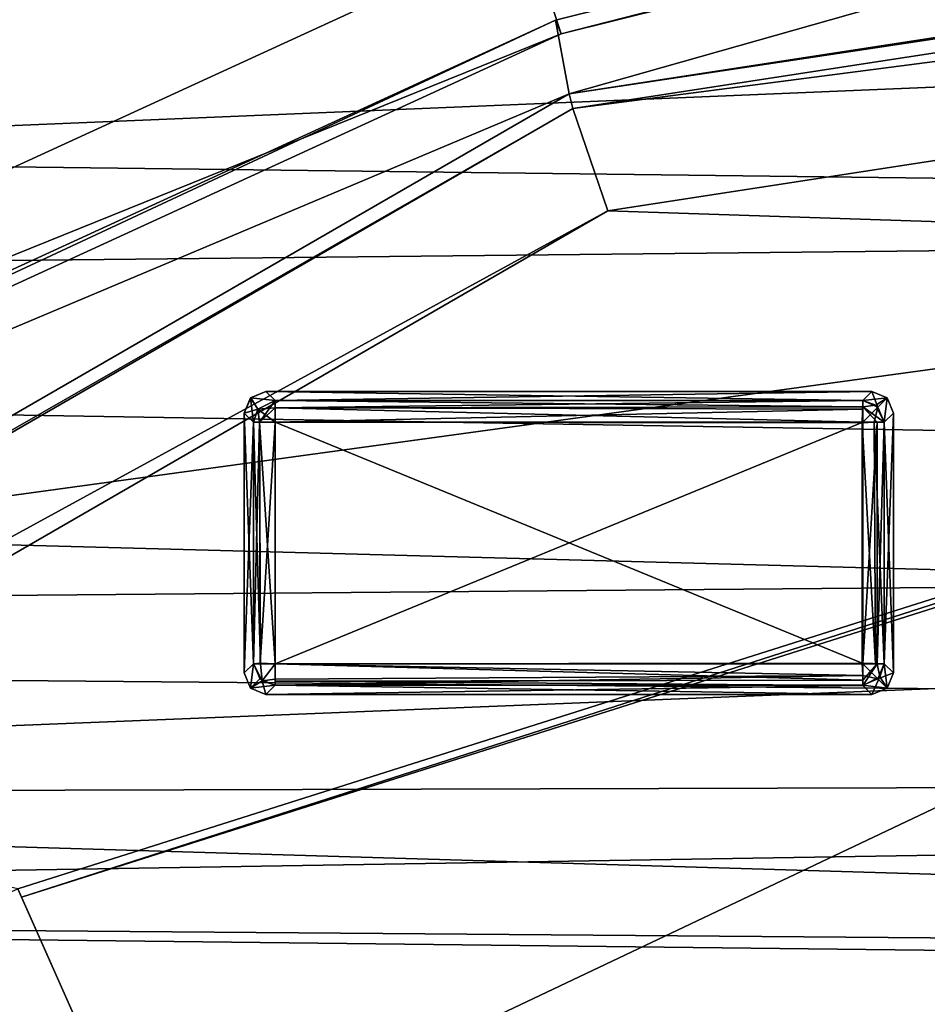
# Model space of a CAD drawing. Header units: millimetres. Extents: x -78 to 78, y -78 to 78.
# Tile 357 of 449: x -21.44 to -17.24, y 49.57 to 54.12. Entities that reach past the tile are written whole.
import ezdxf

# ---------------------------------------------------------------- set-up
doc = ezdxf.new("R2010")
doc.units = ezdxf.units.MM
doc.header["$LTSCALE"] = 41.718519
for name, color, linetype in [('10', 7, 'CONTINUOUS'), ('1080', 7, 'CONTINUOUS'), ('1107', 7, 'CONTINUOUS'), ('1130', 7, 'CONTINUOUS'), ('1745', 7, 'CONTINUOUS'), ('1755', 7, 'CONTINUOUS'), ('1766', 7, 'CONTINUOUS'), ('6', 7, 'CONTINUOUS'), ('7252', 7, 'CONTINUOUS'), ('7253', 7, 'CONTINUOUS'), ('7254', 7, 'CONTINUOUS'), ('7255', 7, 'CONTINUOUS'), ('7256', 7, 'CONTINUOUS'), ('7257', 7, 'CONTINUOUS'), ('7258', 7, 'CONTINUOUS'), ('7259', 7, 'CONTINUOUS'), ('7260', 7, 'CONTINUOUS'), ('7261', 7, 'CONTINUOUS'), ('7262', 7, 'CONTINUOUS'), ('7263', 7, 'CONTINUOUS'), ('7264', 7, 'CONTINUOUS'), ('7265', 7, 'CONTINUOUS'), ('7266', 7, 'CONTINUOUS'), ('7267', 7, 'CONTINUOUS'), ('7268', 7, 'CONTINUOUS'), ('7269', 7, 'CONTINUOUS'), ('7270', 7, 'CONTINUOUS'), ('7271', 7, 'CONTINUOUS'), ('7272', 7, 'CONTINUOUS'), ('7273', 7, 'CONTINUOUS'), ('7274', 7, 'CONTINUOUS'), ('7275', 7, 'CONTINUOUS'), ('7276', 7, 'CONTINUOUS'), ('7277', 7, 'CONTINUOUS'), ('7278', 7, 'CONTINUOUS'), ('7279', 7, 'CONTINUOUS'), ('7280', 7, 'CONTINUOUS'), ('7281', 7, 'CONTINUOUS'), ('7282', 7, 'CONTINUOUS'), ('7283', 7, 'CONTINUOUS'), ('7284', 7, 'CONTINUOUS'), ('7285', 7, 'CONTINUOUS'), ('7286', 7, 'CONTINUOUS'), ('7287', 7, 'CONTINUOUS'), ('7288', 7, 'CONTINUOUS'), ('7289', 7, 'CONTINUOUS'), ('7290', 7, 'CONTINUOUS'), ('7291', 7, 'CONTINUOUS'), ('7292', 7, 'CONTINUOUS'), ('745', 7, 'CONTINUOUS'), ('748', 7, 'CONTINUOUS'), ('759', 7, 'CONTINUOUS'), ('768', 7, 'CONTINUOUS'), ('987', 7, 'CONTINUOUS')]:
    doc.layers.add(name, color=color, linetype=linetype)

msp = doc.modelspace()

# ---------------------------------------------------------------- linework, layer by layer
at = {"layer": '10', "linetype": 'CONTINUOUS'}
for points in [[(-45.7061, 61.0325, -2), (10.3225, 53.3394, -2), (-47.73, 52.73, -2), (-45.7061, 61.0325, -2)], [(10.3225, 53.3394, -2), (-45.7061, 61.0325, -2), (9.7268, 55.3182, -2), (10.3225, 53.3394, -2)], [(10.3225, 53.3394, -2), (11.6299, 51.7388, -2), (-47.73, 52.73, -2), (10.3225, 53.3394, -2)], [(-47.73, 52.73, -2), (11.6299, 51.7388, -2), (-44.1935, 51.2639, -2), (-47.73, 52.73, -2)], [(11.6299, 51.7388, -2), (13.4565, 50.7558, -2), (-44.1935, 51.2639, -2), (11.6299, 51.7388, -2)], [(13.4565, 50.7558, -2), (-33, 50, -2), (-44.1935, 51.2639, -2), (13.4565, 50.7558, -2)], [(13.4565, 50.7558, -2), (17.2264, 49.6033, -2), (-33, 50, -2), (13.4565, 50.7558, -2)], [(17.2264, 49.6033, -2), (19.2902, 49.3968, -2), (-33, 50, -2), (17.2264, 49.6033, -2)], [(-33, 50, -2), (19.2902, 49.3968, -2), (-30.8665, 49.1087, -2), (-33, 50, -2)]]:
    msp.add_3dface(points, dxfattribs=at)
at = {"layer": '1080', "color": 7, "linetype": 'CONTINUOUS'}
for points in [[(-21.4471, 50.1026, 23.7), (-11.3137, 53.3124, 23.7), (-21.4294, 50.0627, 26.2), (-21.4471, 50.1026, 23.7)], [(-21.4294, 50.0627, 26.2), (-11.3137, 53.3124, 23.7), (-11.3259, 53.2652, 26.2), (-21.4294, 50.0627, 26.2)]]:
    msp.add_3dface(points, dxfattribs=at)
at = {"layer": '1107', "color": 7, "linetype": 'CONTINUOUS'}
for points in [[(-24.266, 56.0857, 23.7), (-17.4899, 54.9607, 23.7), (-25.0055, 53.4805, 23.7), (-24.266, 56.0857, 23.7)], [(-25.0055, 53.4805, 23.7), (-17.4899, 54.9607, 23.7), (-0.75, 54.4948, 23.7), (-25.0055, 53.4805, 23.7)], [(-25.0055, 53.4805, 23.7), (-0.75, 54.4948, 23.7), (-11.3137, 53.3124, 23.7), (-25.0055, 53.4805, 23.7)], [(-26.4957, 51.2304, 23.7), (-25.0055, 53.4805, 23.7), (-11.3137, 53.3124, 23.7), (-26.4957, 51.2304, 23.7)], [(-21.4471, 50.1026, 23.7), (-26.4957, 51.2304, 23.7), (-11.3137, 53.3124, 23.7), (-21.4471, 50.1026, 23.7)], [(-20.8276, 48.7088, 23.7), (-22.8178, 49.4934, 23.7), (-21.4471, 50.1026, 23.7), (-20.8276, 48.7088, 23.7)]]:
    msp.add_3dface(points, dxfattribs=at)
at = {"layer": '1130', "color": 7, "linetype": 'CONTINUOUS'}
for points in [[(-20.8276, 48.7088, 23.7), (-21.4471, 50.1026, 23.7), (-21.4294, 50.0627, 26.2), (-20.8276, 48.7088, 23.7)], [(-20.8276, 48.7088, 23.7), (-21.4294, 50.0627, 26.2), (-20.8457, 48.7494, 26.2), (-20.8276, 48.7088, 23.7)]]:
    msp.add_3dface(points, dxfattribs=at)
at = {"layer": '1745', "linetype": 'CONTINUOUS'}
for points in [[(-7.9703, 75.9162, 28.7), (-31.0424, 69.7372, 28.7), (-28.8782, 50.0362, 28.7), (-7.9703, 75.9162, 28.7)], [(-19.091, 54.5266, 28.7), (-7.9703, 75.9162, 28.7), (-28.8782, 50.0362, 28.7), (-19.091, 54.5266, 28.7)]]:
    msp.add_3dface(points, dxfattribs=at)
at = {"layer": '1755', "linetype": 'CONTINUOUS'}
for points in [[(-8.5762, 56.6269, 28.1826), (-19.091, 54.5266, 28.7), (-18.9351, 54.052, 28.1826), (-8.5762, 56.6269, 28.1826)], [(-19.091, 54.5266, 28.7), (-28.8782, 50.0362, 28.7), (-18.9351, 54.052, 28.1826), (-19.091, 54.5266, 28.7)], [(-18.9351, 54.052, 28.1826), (-28.8782, 50.0362, 28.7), (-28.6363, 49.5996, 28.1826), (-18.9351, 54.052, 28.1826)]]:
    msp.add_3dface(points, dxfattribs=at)
at = {"layer": '1766', "linetype": 'CONTINUOUS'}
for points in [[(-18.9612, 54.1159, 26.2), (-8.5882, 56.6944, 26.2), (-18.9351, 54.052, 28.1826), (-18.9612, 54.1159, 26.2)], [(-8.5882, 56.6944, 26.2), (-8.5762, 56.6269, 28.1826), (-18.9351, 54.052, 28.1826), (-8.5882, 56.6944, 26.2)], [(-28.671, 49.6595, 26.2), (-18.9612, 54.1159, 26.2), (-28.6363, 49.5996, 28.1826), (-28.671, 49.6595, 26.2)], [(-18.9612, 54.1159, 26.2), (-18.9351, 54.052, 28.1826), (-28.6363, 49.5996, 28.1826), (-18.9612, 54.1159, 26.2)]]:
    msp.add_3dface(points, dxfattribs=at)
at = {"layer": '6', "linetype": 'CONTINUOUS'}
for points in [[(-9, 68), (-51.8914, 54.9785), (-33, 52), (-9, 68)], [(-9, 51.3567), (-9, 68), (-33, 52), (-9, 51.3567)], [(-29.4635, 50.5339), (-9, 51.3567), (-33, 52), (-29.4635, 50.5339)], [(-9.1524, 50.5914), (-9, 51.3567), (-29.4635, 50.5339), (-9.1524, 50.5914)], [(-9.5858, 49.9425), (-9.1524, 50.5914), (-29.4635, 50.5339), (-9.5858, 49.9425)], [(-28.0008, 47), (-9.5858, 49.9425), (-29.4635, 50.5339), (-28.0008, 47)], [(-20.0065, 46.5994), (-9.5858, 49.9425), (-28.0008, 47), (-20.0065, 46.5994)], [(-20.0065, 46.5994), (-19.2069, 46.3896), (-9.5858, 49.9425), (-20.0065, 46.5994)], [(-19.2069, 46.3896), (-18.6192, 45.8068), (-9.5858, 49.9425), (-19.2069, 46.3896)], [(-9.5858, 49.9425), (-18.6192, 45.8068), (-14.4142, 45.1141), (-9.5858, 49.9425)]]:
    msp.add_3dface(points, dxfattribs=at)
at = {"layer": '7252', "color": 7, "linetype": 'CONTINUOUS'}
for points in [[(-20.2582, 52.258, 21.683), (-17.542, 52.258, 21.683), (-20.2582, 51.1418, 21.683), (-20.2582, 52.258, 21.683)], [(-20.2582, 51.1418, 21.683), (-17.542, 52.258, 21.683), (-17.542, 51.1418, 21.683), (-20.2582, 51.1418, 21.683)]]:
    msp.add_3dface(points, dxfattribs=at)
at = {"layer": '7253', "color": 7, "linetype": 'CONTINUOUS'}
for points in [[(-20.3576, 51.1418, 21.7725), (-20.3579, 52.258, 21.7751), (-20.3292, 52.258, 21.7126), (-20.3576, 51.1418, 21.7725)], [(-20.3576, 51.1418, 21.7725), (-20.3292, 52.258, 21.7126), (-20.3263, 51.1439, 21.7098), (-20.3576, 51.1418, 21.7725)], [(-20.3292, 52.258, 21.7126), (-20.2582, 52.258, 21.683), (-20.3263, 51.1439, 21.7098), (-20.3292, 52.258, 21.7126)], [(-20.3263, 51.1439, 21.7098), (-20.2582, 52.258, 21.683), (-20.2582, 51.1418, 21.683), (-20.3263, 51.1439, 21.7098)]]:
    msp.add_3dface(points, dxfattribs=at)
at = {"layer": '7254', "color": 7, "linetype": 'CONTINUOUS'}
for points in [[(-20.4001, 51.0996, 22.1765), (-20.4001, 52.3002, 22.1765), (-20.3576, 51.1418, 21.7725), (-20.4001, 51.0996, 22.1765)], [(-20.3576, 51.1418, 21.7725), (-20.4001, 52.3002, 22.1765), (-20.3579, 52.258, 21.7751), (-20.3576, 51.1418, 21.7725)]]:
    msp.add_3dface(points, dxfattribs=at)
at = {"layer": '7255', "color": 7, "linetype": 'CONTINUOUS'}
for points in [[(-20.3709, 51.0293, 22.1743), (-20.4001, 51.0996, 22.1765), (-20.3576, 51.1418, 21.7725), (-20.3709, 51.0293, 22.1743)], [(-20.3709, 51.0293, 22.1743), (-20.3576, 51.1418, 21.7725), (-20.3281, 51.0719, 21.7683), (-20.3709, 51.0293, 22.1743)], [(-20.2582, 51.0423, 21.7725), (-20.3709, 51.0293, 22.1743), (-20.3281, 51.0719, 21.7683), (-20.2582, 51.0423, 21.7725)], [(-20.3003, 50.9999, 22.1765), (-20.3709, 51.0293, 22.1743), (-20.2582, 51.0423, 21.7725), (-20.3003, 50.9999, 22.1765)]]:
    msp.add_3dface(points, dxfattribs=at)
at = {"layer": '7256', "color": 7, "linetype": 'CONTINUOUS'}
for points in [[(-20.3708, 51.0292, 22.2786), (-20.4001, 51.0996, 22.2765), (-20.3709, 51.0293, 22.1743), (-20.3708, 51.0292, 22.2786)], [(-20.4001, 51.0996, 22.2765), (-20.4001, 51.0996, 22.1765), (-20.3709, 51.0293, 22.1743), (-20.4001, 51.0996, 22.2765)], [(-20.3003, 50.9999, 22.1765), (-20.3708, 51.0292, 22.2786), (-20.3709, 51.0293, 22.1743), (-20.3003, 50.9999, 22.1765)], [(-20.3003, 50.9999, 22.2765), (-20.3708, 51.0292, 22.2786), (-20.3003, 50.9999, 22.1765), (-20.3003, 50.9999, 22.2765)]]:
    msp.add_3dface(points, dxfattribs=at)
at = {"layer": '7257', "color": 7, "linetype": 'CONTINUOUS'}
for points in [[(-20.3708, 51.0292, 22.2786), (-20.3579, 51.1418, 22.6779), (-20.4001, 51.0996, 22.2765), (-20.3708, 51.0292, 22.2786)], [(-20.3181, 51.0631, 22.6846), (-20.3579, 51.1418, 22.6779), (-20.3708, 51.0292, 22.2786), (-20.3181, 51.0631, 22.6846)], [(-20.3003, 50.9999, 22.2765), (-20.3181, 51.0631, 22.6846), (-20.3708, 51.0292, 22.2786), (-20.3003, 50.9999, 22.2765)], [(-20.2582, 51.0423, 22.6805), (-20.3181, 51.0631, 22.6846), (-20.3003, 50.9999, 22.2765), (-20.2582, 51.0423, 22.6805)]]:
    msp.add_3dface(points, dxfattribs=at)
at = {"layer": '7258', "color": 7, "linetype": 'CONTINUOUS'}
for points in [[(-17.542, 52.3577, 21.7751), (-17.542, 52.329, 21.7126), (-20.2582, 52.3574, 21.7725), (-17.542, 52.3577, 21.7751)], [(-20.2582, 52.3574, 21.7725), (-17.542, 52.329, 21.7126), (-20.2582, 52.3249, 21.7087), (-20.2582, 52.3574, 21.7725)], [(-17.542, 52.329, 21.7126), (-17.542, 52.258, 21.683), (-20.2582, 52.3249, 21.7087), (-17.542, 52.329, 21.7126)], [(-17.542, 52.258, 21.683), (-20.2582, 52.258, 21.683), (-20.2582, 52.3249, 21.7087), (-17.542, 52.258, 21.683)]]:
    msp.add_3dface(points, dxfattribs=at)
at = {"layer": '7259', "color": 7, "linetype": 'CONTINUOUS'}
for points in [[(-20.325, 51.1418, 22.7444), (-20.3579, 51.1418, 22.6779), (-20.3181, 51.0631, 22.6846), (-20.325, 51.1418, 22.7444)], [(-20.2582, 51.1418, 22.77), (-20.325, 51.1418, 22.7444), (-20.3181, 51.0631, 22.6846), (-20.2582, 51.1418, 22.77)], [(-20.2582, 51.1418, 22.77), (-20.3181, 51.0631, 22.6846), (-20.2582, 51.0706, 22.7402), (-20.2582, 51.1418, 22.77)], [(-20.3181, 51.0631, 22.6846), (-20.2582, 51.0423, 22.6805), (-20.2582, 51.0706, 22.7402), (-20.3181, 51.0631, 22.6846)]]:
    msp.add_3dface(points, dxfattribs=at)
at = {"layer": '7260', "color": 7, "linetype": 'CONTINUOUS'}
for points in [[(-20.3292, 52.258, 21.7126), (-20.3579, 52.258, 21.7751), (-20.3368, 52.318, 21.7684), (-20.3292, 52.258, 21.7126)], [(-20.2582, 52.3574, 21.7725), (-20.3292, 52.258, 21.7126), (-20.3368, 52.318, 21.7684), (-20.2582, 52.3574, 21.7725)], [(-20.2582, 52.3574, 21.7725), (-20.2582, 52.3249, 21.7087), (-20.3292, 52.258, 21.7126), (-20.2582, 52.3574, 21.7725)], [(-20.2582, 52.3249, 21.7087), (-20.2582, 52.258, 21.683), (-20.3292, 52.258, 21.7126), (-20.2582, 52.3249, 21.7087)]]:
    msp.add_3dface(points, dxfattribs=at)
at = {"layer": '7261', "color": 7, "linetype": 'CONTINUOUS'}
for points in [[(-17.542, 51.1418, 21.683), (-17.542, 52.258, 21.683), (-17.4751, 52.258, 21.7087), (-17.542, 51.1418, 21.683)], [(-17.542, 51.1418, 21.683), (-17.4751, 52.258, 21.7087), (-17.4751, 51.1418, 21.7087), (-17.542, 51.1418, 21.683)], [(-17.4751, 52.258, 21.7087), (-17.4425, 52.258, 21.7725), (-17.4751, 51.1418, 21.7087), (-17.4751, 52.258, 21.7087)], [(-17.4751, 51.1418, 21.7087), (-17.4425, 52.258, 21.7725), (-17.4425, 51.1418, 21.7725), (-17.4751, 51.1418, 21.7087)]]:
    msp.add_3dface(points, dxfattribs=at)
at = {"layer": '7262', "color": 7, "linetype": 'CONTINUOUS'}
for points in [[(-20.325, 51.1418, 22.7444), (-20.3576, 52.258, 22.6805), (-20.3579, 51.1418, 22.6779), (-20.325, 51.1418, 22.7444)], [(-20.3293, 52.258, 22.7402), (-20.3576, 52.258, 22.6805), (-20.325, 51.1418, 22.7444), (-20.3293, 52.258, 22.7402)], [(-20.2582, 51.1418, 22.77), (-20.2582, 52.258, 22.77), (-20.3293, 52.258, 22.7402), (-20.2582, 51.1418, 22.77)], [(-20.2582, 51.1418, 22.77), (-20.3293, 52.258, 22.7402), (-20.325, 51.1418, 22.7444), (-20.2582, 51.1418, 22.77)]]:
    msp.add_3dface(points, dxfattribs=at)
at = {"layer": '7263', "color": 7, "linetype": 'CONTINUOUS'}
for points in [[(-20.4001, 51.0996, 22.2765), (-20.4001, 52.3002, 22.2765), (-20.4001, 51.0996, 22.1765), (-20.4001, 51.0996, 22.2765)], [(-20.4001, 51.0996, 22.1765), (-20.4001, 52.3002, 22.2765), (-20.4001, 52.3002, 22.1765), (-20.4001, 51.0996, 22.1765)]]:
    msp.add_3dface(points, dxfattribs=at)
at = {"layer": '7264', "color": 7, "linetype": 'CONTINUOUS'}
for points in [[(-17.542, 52.329, 21.7126), (-17.542, 52.3577, 21.7751), (-17.482, 52.3366, 21.7684), (-17.542, 52.329, 21.7126)], [(-17.4425, 52.258, 21.7725), (-17.542, 52.329, 21.7126), (-17.482, 52.3366, 21.7684), (-17.4425, 52.258, 21.7725)], [(-17.542, 52.258, 21.683), (-17.542, 52.329, 21.7126), (-17.4751, 52.258, 21.7087), (-17.542, 52.258, 21.683)], [(-17.542, 52.329, 21.7126), (-17.4425, 52.258, 21.7725), (-17.4751, 52.258, 21.7087), (-17.542, 52.329, 21.7126)]]:
    msp.add_3dface(points, dxfattribs=at)
at = {"layer": '7265', "color": 7, "linetype": 'CONTINUOUS'}
for points in [[(-20.2582, 51.1418, 21.683), (-17.542, 51.1418, 21.683), (-17.542, 51.0667, 21.7169), (-20.2582, 51.1418, 21.683)], [(-20.2582, 51.1418, 21.683), (-17.542, 51.0667, 21.7169), (-20.2582, 51.0612, 21.7238), (-20.2582, 51.1418, 21.683)], [(-17.542, 51.0667, 21.7169), (-17.542, 51.0421, 21.7751), (-20.2582, 51.0612, 21.7238), (-17.542, 51.0667, 21.7169)], [(-20.2582, 51.0612, 21.7238), (-17.542, 51.0421, 21.7751), (-20.2582, 51.0423, 21.7725), (-20.2582, 51.0612, 21.7238)]]:
    msp.add_3dface(points, dxfattribs=at)
at = {"layer": '7266', "color": 7, "linetype": 'CONTINUOUS'}
for points in [[(-17.542, 51.1418, 21.683), (-17.4751, 51.1418, 21.7087), (-17.542, 51.0667, 21.7169), (-17.542, 51.1418, 21.683)], [(-17.4751, 51.1418, 21.7087), (-17.4633, 51.0818, 21.7684), (-17.542, 51.0421, 21.7751), (-17.4751, 51.1418, 21.7087)], [(-17.4751, 51.1418, 21.7087), (-17.542, 51.0421, 21.7751), (-17.542, 51.0667, 21.7169), (-17.4751, 51.1418, 21.7087)], [(-17.4751, 51.1418, 21.7087), (-17.4425, 51.1418, 21.7725), (-17.4633, 51.0818, 21.7684), (-17.4751, 51.1418, 21.7087)]]:
    msp.add_3dface(points, dxfattribs=at)
at = {"layer": '7267', "color": 7, "linetype": 'CONTINUOUS'}
for points in [[(-17.5446, 51.1444, 22.77), (-17.5446, 52.2554, 22.77), (-20.2582, 52.258, 22.77), (-17.5446, 51.1444, 22.77)], [(-20.2582, 51.1418, 22.77), (-17.5446, 51.1444, 22.77), (-20.2582, 52.258, 22.77), (-20.2582, 51.1418, 22.77)]]:
    msp.add_3dface(points, dxfattribs=at)
at = {"layer": '7268', "color": 7, "linetype": 'CONTINUOUS'}
for points in [[(-20.3579, 52.258, 21.7751), (-20.4001, 52.3002, 22.1765), (-20.3708, 52.3706, 22.1744), (-20.3579, 52.258, 21.7751)], [(-20.3003, 52.3999, 22.1765), (-20.2582, 52.3574, 21.7725), (-20.3708, 52.3706, 22.1744), (-20.3003, 52.3999, 22.1765)], [(-20.2582, 52.3574, 21.7725), (-20.3368, 52.318, 21.7684), (-20.3708, 52.3706, 22.1744), (-20.2582, 52.3574, 21.7725)], [(-20.3368, 52.318, 21.7684), (-20.3579, 52.258, 21.7751), (-20.3708, 52.3706, 22.1744), (-20.3368, 52.318, 21.7684)]]:
    msp.add_3dface(points, dxfattribs=at)
at = {"layer": '7269', "color": 7, "linetype": 'CONTINUOUS'}
for points in [[(-20.4001, 52.3002, 22.2765), (-20.3706, 52.3708, 22.2787), (-20.4001, 52.3002, 22.1765), (-20.4001, 52.3002, 22.2765)], [(-20.4001, 52.3002, 22.1765), (-20.3706, 52.3708, 22.2787), (-20.3708, 52.3706, 22.1744), (-20.4001, 52.3002, 22.1765)], [(-20.3706, 52.3708, 22.2787), (-20.3003, 52.3999, 22.2765), (-20.3708, 52.3706, 22.1744), (-20.3706, 52.3708, 22.2787)], [(-20.3003, 52.3999, 22.2765), (-20.3003, 52.3999, 22.1765), (-20.3708, 52.3706, 22.1744), (-20.3003, 52.3999, 22.2765)]]:
    msp.add_3dface(points, dxfattribs=at)
at = {"layer": '7270', "color": 7, "linetype": 'CONTINUOUS'}
for points in [[(-17.542, 52.3577, 21.7751), (-17.4998, 52.3999, 22.1765), (-17.4292, 52.3705, 22.1743), (-17.542, 52.3577, 21.7751)], [(-17.482, 52.3366, 21.7684), (-17.542, 52.3577, 21.7751), (-17.4292, 52.3705, 22.1743), (-17.482, 52.3366, 21.7684)], [(-17.4425, 52.258, 21.7725), (-17.482, 52.3366, 21.7684), (-17.4292, 52.3705, 22.1743), (-17.4425, 52.258, 21.7725)], [(-17.4001, 52.3002, 22.1765), (-17.4425, 52.258, 21.7725), (-17.4292, 52.3705, 22.1743), (-17.4001, 52.3002, 22.1765)]]:
    msp.add_3dface(points, dxfattribs=at)
at = {"layer": '7271', "color": 7, "linetype": 'CONTINUOUS'}
for points in [[(-20.3003, 50.9999, 22.2765), (-20.3003, 50.9999, 22.1765), (-17.4998, 50.9999, 22.1765), (-20.3003, 50.9999, 22.2765)], [(-17.4998, 50.9999, 22.2765), (-20.3003, 50.9999, 22.2765), (-17.4998, 50.9999, 22.1765), (-17.4998, 50.9999, 22.2765)]]:
    msp.add_3dface(points, dxfattribs=at)
at = {"layer": '7272', "color": 7, "linetype": 'CONTINUOUS'}
for points in [[(-17.4425, 51.1418, 21.7725), (-17.4292, 51.0294, 22.1743), (-17.4633, 51.0818, 21.7684), (-17.4425, 51.1418, 21.7725)], [(-17.4425, 51.1418, 21.7725), (-17.4001, 51.0996, 22.1765), (-17.4292, 51.0294, 22.1743), (-17.4425, 51.1418, 21.7725)], [(-17.4633, 51.0818, 21.7684), (-17.4998, 50.9999, 22.1765), (-17.542, 51.0421, 21.7751), (-17.4633, 51.0818, 21.7684)], [(-17.4292, 51.0294, 22.1743), (-17.4998, 50.9999, 22.1765), (-17.4633, 51.0818, 21.7684), (-17.4292, 51.0294, 22.1743)]]:
    msp.add_3dface(points, dxfattribs=at)
at = {"layer": '7273', "color": 7, "linetype": 'CONTINUOUS'}
for points in [[(-20.2582, 52.3574, 21.7725), (-20.3003, 52.3999, 22.1765), (-17.4998, 52.3999, 22.1765), (-20.2582, 52.3574, 21.7725)], [(-17.542, 52.3577, 21.7751), (-20.2582, 52.3574, 21.7725), (-17.4998, 52.3999, 22.1765), (-17.542, 52.3577, 21.7751)]]:
    msp.add_3dface(points, dxfattribs=at)
at = {"layer": '7274', "color": 7, "linetype": 'CONTINUOUS'}
for points in [[(-17.4883, 52.258, 22.7544), (-17.5446, 52.2554, 22.77), (-17.4822, 51.1418, 22.7501), (-17.4883, 52.258, 22.7544)], [(-17.4822, 51.1418, 22.7501), (-17.5446, 52.2554, 22.77), (-17.5446, 51.1444, 22.77), (-17.4822, 51.1418, 22.7501)], [(-17.4425, 51.1418, 22.6805), (-17.4425, 52.258, 22.6805), (-17.4883, 52.258, 22.7544), (-17.4425, 51.1418, 22.6805)], [(-17.4425, 51.1418, 22.6805), (-17.4883, 52.258, 22.7544), (-17.4822, 51.1418, 22.7501), (-17.4425, 51.1418, 22.6805)]]:
    msp.add_3dface(points, dxfattribs=at)
at = {"layer": '7275', "color": 7, "linetype": 'CONTINUOUS'}
for points in [[(-17.542, 51.0421, 21.7751), (-20.3003, 50.9999, 22.1765), (-20.2582, 51.0423, 21.7725), (-17.542, 51.0421, 21.7751)], [(-17.4998, 50.9999, 22.1765), (-20.3003, 50.9999, 22.1765), (-17.542, 51.0421, 21.7751), (-17.4998, 50.9999, 22.1765)]]:
    msp.add_3dface(points, dxfattribs=at)
at = {"layer": '7276', "color": 7, "linetype": 'CONTINUOUS'}
for points in [[(-17.4425, 52.258, 21.7725), (-17.4001, 52.3002, 22.1765), (-17.4001, 51.0996, 22.1765), (-17.4425, 52.258, 21.7725)], [(-17.4425, 51.1418, 21.7725), (-17.4425, 52.258, 21.7725), (-17.4001, 51.0996, 22.1765), (-17.4425, 51.1418, 21.7725)]]:
    msp.add_3dface(points, dxfattribs=at)
at = {"layer": '7277', "color": 7, "linetype": 'CONTINUOUS'}
for points in [[(-17.4001, 51.0996, 22.1765), (-17.4001, 51.0996, 22.2765), (-17.4294, 51.0292, 22.2786), (-17.4001, 51.0996, 22.1765)], [(-17.4001, 51.0996, 22.1765), (-17.4294, 51.0292, 22.2786), (-17.4292, 51.0294, 22.1743), (-17.4001, 51.0996, 22.1765)], [(-17.4998, 50.9999, 22.2765), (-17.4998, 50.9999, 22.1765), (-17.4292, 51.0294, 22.1743), (-17.4998, 50.9999, 22.2765)], [(-17.4294, 51.0292, 22.2786), (-17.4998, 50.9999, 22.2765), (-17.4292, 51.0294, 22.1743), (-17.4294, 51.0292, 22.2786)]]:
    msp.add_3dface(points, dxfattribs=at)
at = {"layer": '7278', "color": 7, "linetype": 'CONTINUOUS'}
for points in [[(-17.5446, 52.2554, 22.77), (-17.542, 52.3574, 22.6805), (-17.542, 52.3178, 22.7501), (-17.5446, 52.2554, 22.77)], [(-17.542, 52.3574, 22.6805), (-17.5446, 52.2554, 22.77), (-17.472, 52.3279, 22.6847), (-17.542, 52.3574, 22.6805)], [(-17.5446, 52.2554, 22.77), (-17.4883, 52.258, 22.7544), (-17.472, 52.3279, 22.6847), (-17.5446, 52.2554, 22.77)], [(-17.4883, 52.258, 22.7544), (-17.4425, 52.258, 22.6805), (-17.472, 52.3279, 22.6847), (-17.4883, 52.258, 22.7544)]]:
    msp.add_3dface(points, dxfattribs=at)
at = {"layer": '7279', "color": 7, "linetype": 'CONTINUOUS'}
for points in [[(-20.3576, 52.258, 22.6805), (-20.4001, 52.3002, 22.2765), (-20.4001, 51.0996, 22.2765), (-20.3576, 52.258, 22.6805)], [(-20.3579, 51.1418, 22.6779), (-20.3576, 52.258, 22.6805), (-20.4001, 51.0996, 22.2765), (-20.3579, 51.1418, 22.6779)]]:
    msp.add_3dface(points, dxfattribs=at)
at = {"layer": '7280', "color": 7, "linetype": 'CONTINUOUS'}
for points in [[(-17.4001, 51.0996, 22.1765), (-17.4001, 52.3002, 22.1765), (-17.4001, 51.0996, 22.2765), (-17.4001, 51.0996, 22.1765)], [(-17.4001, 52.3002, 22.1765), (-17.4001, 52.3002, 22.2765), (-17.4001, 51.0996, 22.2765), (-17.4001, 52.3002, 22.1765)]]:
    msp.add_3dface(points, dxfattribs=at)
at = {"layer": '7281', "color": 7, "linetype": 'CONTINUOUS'}
for points in [[(-20.2582, 52.3248, 22.7444), (-17.542, 52.3574, 22.6805), (-20.2582, 52.3577, 22.6779), (-20.2582, 52.3248, 22.7444)], [(-17.542, 52.3178, 22.7501), (-17.542, 52.3574, 22.6805), (-20.2582, 52.3248, 22.7444), (-17.542, 52.3178, 22.7501)], [(-20.2582, 52.258, 22.77), (-17.542, 52.3178, 22.7501), (-20.2582, 52.3248, 22.7444), (-20.2582, 52.258, 22.77)], [(-20.2582, 52.258, 22.77), (-17.5446, 52.2554, 22.77), (-17.542, 52.3178, 22.7501), (-20.2582, 52.258, 22.77)]]:
    msp.add_3dface(points, dxfattribs=at)
at = {"layer": '7282', "color": 7, "linetype": 'CONTINUOUS'}
for points in [[(-20.4001, 52.3002, 22.2765), (-20.3368, 52.318, 22.6846), (-20.3706, 52.3708, 22.2787), (-20.4001, 52.3002, 22.2765)], [(-20.2582, 52.3577, 22.6779), (-20.3003, 52.3999, 22.2765), (-20.3706, 52.3708, 22.2787), (-20.2582, 52.3577, 22.6779)], [(-20.3368, 52.318, 22.6846), (-20.2582, 52.3577, 22.6779), (-20.3706, 52.3708, 22.2787), (-20.3368, 52.318, 22.6846)], [(-20.3576, 52.258, 22.6805), (-20.3368, 52.318, 22.6846), (-20.4001, 52.3002, 22.2765), (-20.3576, 52.258, 22.6805)]]:
    msp.add_3dface(points, dxfattribs=at)
at = {"layer": '7283', "color": 7, "linetype": 'CONTINUOUS'}
for points in [[(-17.4998, 52.3999, 22.2765), (-17.4294, 52.3706, 22.2786), (-17.4998, 52.3999, 22.1765), (-17.4998, 52.3999, 22.2765)], [(-17.4998, 52.3999, 22.1765), (-17.4294, 52.3706, 22.2786), (-17.4292, 52.3705, 22.1743), (-17.4998, 52.3999, 22.1765)], [(-17.4294, 52.3706, 22.2786), (-17.4001, 52.3002, 22.2765), (-17.4292, 52.3705, 22.1743), (-17.4294, 52.3706, 22.2786)], [(-17.4001, 52.3002, 22.2765), (-17.4001, 52.3002, 22.1765), (-17.4292, 52.3705, 22.1743), (-17.4001, 52.3002, 22.2765)]]:
    msp.add_3dface(points, dxfattribs=at)
at = {"layer": '7284', "color": 7, "linetype": 'CONTINUOUS'}
for points in [[(-20.3003, 52.3999, 22.2765), (-17.4998, 52.3999, 22.2765), (-20.3003, 52.3999, 22.1765), (-20.3003, 52.3999, 22.2765)], [(-20.3003, 52.3999, 22.1765), (-17.4998, 52.3999, 22.2765), (-17.4998, 52.3999, 22.1765), (-20.3003, 52.3999, 22.1765)]]:
    msp.add_3dface(points, dxfattribs=at)
at = {"layer": '7285', "color": 7, "linetype": 'CONTINUOUS'}
for points in [[(-20.3368, 52.318, 22.6846), (-20.3576, 52.258, 22.6805), (-20.3293, 52.258, 22.7402), (-20.3368, 52.318, 22.6846)], [(-20.2582, 52.3248, 22.7444), (-20.2582, 52.3577, 22.6779), (-20.3368, 52.318, 22.6846), (-20.2582, 52.3248, 22.7444)], [(-20.2582, 52.258, 22.77), (-20.2582, 52.3248, 22.7444), (-20.3368, 52.318, 22.6846), (-20.2582, 52.258, 22.77)], [(-20.2582, 52.258, 22.77), (-20.3368, 52.318, 22.6846), (-20.3293, 52.258, 22.7402), (-20.2582, 52.258, 22.77)]]:
    msp.add_3dface(points, dxfattribs=at)
at = {"layer": '7286', "color": 7, "linetype": 'CONTINUOUS'}
for points in [[(-17.5446, 51.1444, 22.77), (-20.2582, 51.1418, 22.77), (-17.542, 51.0881, 22.7544), (-17.5446, 51.1444, 22.77)], [(-20.2582, 51.1418, 22.77), (-20.2582, 51.0706, 22.7402), (-17.542, 51.0881, 22.7544), (-20.2582, 51.1418, 22.77)], [(-20.2582, 51.0706, 22.7402), (-20.2582, 51.0423, 22.6805), (-17.542, 51.0881, 22.7544), (-20.2582, 51.0706, 22.7402)], [(-20.2582, 51.0423, 22.6805), (-17.542, 51.0423, 22.6805), (-17.542, 51.0881, 22.7544), (-20.2582, 51.0423, 22.6805)]]:
    msp.add_3dface(points, dxfattribs=at)
at = {"layer": '7287', "color": 7, "linetype": 'CONTINUOUS'}
for points in [[(-20.2582, 51.0423, 22.6805), (-20.3003, 50.9999, 22.2765), (-17.4998, 50.9999, 22.2765), (-20.2582, 51.0423, 22.6805)], [(-20.2582, 51.0423, 22.6805), (-17.4998, 50.9999, 22.2765), (-17.542, 51.0423, 22.6805), (-20.2582, 51.0423, 22.6805)]]:
    msp.add_3dface(points, dxfattribs=at)
at = {"layer": '7288', "color": 7, "linetype": 'CONTINUOUS'}
for points in [[(-17.542, 52.3574, 22.6805), (-17.472, 52.3279, 22.6847), (-17.4998, 52.3999, 22.2765), (-17.542, 52.3574, 22.6805)], [(-17.4998, 52.3999, 22.2765), (-17.472, 52.3279, 22.6847), (-17.4294, 52.3706, 22.2786), (-17.4998, 52.3999, 22.2765)], [(-17.472, 52.3279, 22.6847), (-17.4425, 52.258, 22.6805), (-17.4294, 52.3706, 22.2786), (-17.472, 52.3279, 22.6847)], [(-17.4425, 52.258, 22.6805), (-17.4001, 52.3002, 22.2765), (-17.4294, 52.3706, 22.2786), (-17.4425, 52.258, 22.6805)]]:
    msp.add_3dface(points, dxfattribs=at)
at = {"layer": '7289', "color": 7, "linetype": 'CONTINUOUS'}
for points in [[(-17.4001, 51.0996, 22.2765), (-17.4001, 52.3002, 22.2765), (-17.4425, 51.1418, 22.6805), (-17.4001, 51.0996, 22.2765)], [(-17.4425, 51.1418, 22.6805), (-17.4001, 52.3002, 22.2765), (-17.4425, 52.258, 22.6805), (-17.4425, 51.1418, 22.6805)]]:
    msp.add_3dface(points, dxfattribs=at)
at = {"layer": '7290', "color": 7, "linetype": 'CONTINUOUS'}
for points in [[(-17.4425, 51.1418, 22.6805), (-17.4822, 51.1418, 22.7501), (-17.5446, 51.1444, 22.77), (-17.4425, 51.1418, 22.6805)], [(-17.4425, 51.1418, 22.6805), (-17.5446, 51.1444, 22.77), (-17.472, 51.0719, 22.6847), (-17.4425, 51.1418, 22.6805)], [(-17.5446, 51.1444, 22.77), (-17.542, 51.0881, 22.7544), (-17.472, 51.0719, 22.6847), (-17.5446, 51.1444, 22.77)], [(-17.542, 51.0881, 22.7544), (-17.542, 51.0423, 22.6805), (-17.472, 51.0719, 22.6847), (-17.542, 51.0881, 22.7544)]]:
    msp.add_3dface(points, dxfattribs=at)
at = {"layer": '7291', "color": 7, "linetype": 'CONTINUOUS'}
for points in [[(-20.2582, 52.3577, 22.6779), (-17.542, 52.3574, 22.6805), (-20.3003, 52.3999, 22.2765), (-20.2582, 52.3577, 22.6779)], [(-17.542, 52.3574, 22.6805), (-17.4998, 52.3999, 22.2765), (-20.3003, 52.3999, 22.2765), (-17.542, 52.3574, 22.6805)]]:
    msp.add_3dface(points, dxfattribs=at)
at = {"layer": '7292', "color": 7, "linetype": 'CONTINUOUS'}
for points in [[(-17.4001, 51.0996, 22.2765), (-17.4425, 51.1418, 22.6805), (-17.472, 51.0719, 22.6847), (-17.4001, 51.0996, 22.2765)], [(-17.4001, 51.0996, 22.2765), (-17.472, 51.0719, 22.6847), (-17.4294, 51.0292, 22.2786), (-17.4001, 51.0996, 22.2765)], [(-17.472, 51.0719, 22.6847), (-17.542, 51.0423, 22.6805), (-17.4294, 51.0292, 22.2786), (-17.472, 51.0719, 22.6847)], [(-17.542, 51.0423, 22.6805), (-17.4998, 50.9999, 22.2765), (-17.4294, 51.0292, 22.2786), (-17.542, 51.0423, 22.6805)]]:
    msp.add_3dface(points, dxfattribs=at)
at = {"layer": '745', "color": 7, "linetype": 'CONTINUOUS'}
for points in [[(-18.8986, 53.7756, 26.2), (1.8675, 56.9689, 26.2), (-8.5882, 56.6944, 26.2), (-18.8986, 53.7756, 26.2)], [(-18.9612, 54.1159, 26.2), (-18.8986, 53.7756, 26.2), (-8.5882, 56.6944, 26.2), (-18.9612, 54.1159, 26.2)], [(-28.671, 49.6595, 26.2), (-18.8986, 53.7756, 26.2), (-18.9612, 54.1159, 26.2), (-28.671, 49.6595, 26.2)], [(-37.1139, 43.2612, 26.2), (-18.8986, 53.7756, 26.2), (-28.671, 49.6595, 26.2), (-37.1139, 43.2612, 26.2)]]:
    msp.add_3dface(points, dxfattribs=at)
at = {"layer": '748', "color": 7, "linetype": 'CONTINUOUS'}
for points in [[(-18.7192, 53.2343, 28.7), (22.186, 51.8856, 28.7), (1.8474, 56.3991, 28.7), (-18.7192, 53.2343, 28.7)], [(-36.7497, 42.8224, 28.7), (22.186, 51.8856, 28.7), (-18.7192, 53.2343, 28.7), (-36.7497, 42.8224, 28.7)], [(23.2586, 50.9898, 28.7), (22.186, 51.8856, 28.7), (-36.7497, 42.8224, 28.7), (23.2586, 50.9898, 28.7)], [(23.6605, 49.6514, 28.7), (23.2586, 50.9898, 28.7), (-36.7497, 42.8224, 28.7), (23.6605, 49.6514, 28.7)], [(23.6151, 49.1842, 28.7), (23.6605, 49.6514, 28.7), (-36.7497, 42.8224, 28.7), (23.6151, 49.1842, 28.7)]]:
    msp.add_3dface(points, dxfattribs=at)
at = {"layer": '759', "color": 7, "linetype": 'CONTINUOUS'}
for points in [[(1.8675, 56.9689, 26.2), (-18.8986, 53.7756, 26.2), (1.8783, 56.8986, 28.2174), (1.8675, 56.9689, 26.2)], [(-18.8986, 53.7756, 26.2), (-18.8814, 53.7072, 28.2174), (1.8783, 56.8986, 28.2174), (-18.8986, 53.7756, 26.2)], [(-18.8986, 53.7756, 26.2), (-37.1139, 43.2612, 26.2), (-18.8814, 53.7072, 28.2174), (-18.8986, 53.7756, 26.2)], [(-37.1139, 43.2612, 26.2), (-37.0711, 43.2054, 28.2174), (-18.8814, 53.7072, 28.2174), (-37.1139, 43.2612, 26.2)]]:
    msp.add_3dface(points, dxfattribs=at)
at = {"layer": '768', "color": 7, "linetype": 'CONTINUOUS'}
for points in [[(-18.8814, 53.7072, 28.2174), (1.8474, 56.3991, 28.7), (1.8783, 56.8986, 28.2174), (-18.8814, 53.7072, 28.2174)], [(-18.7192, 53.2343, 28.7), (1.8474, 56.3991, 28.7), (-18.8814, 53.7072, 28.2174), (-18.7192, 53.2343, 28.7)], [(-37.0711, 43.2054, 28.2174), (-18.7192, 53.2343, 28.7), (-18.8814, 53.7072, 28.2174), (-37.0711, 43.2054, 28.2174)], [(-36.7497, 42.8224, 28.7), (-18.7192, 53.2343, 28.7), (-37.0711, 43.2054, 28.2174), (-36.7497, 42.8224, 28.7)]]:
    msp.add_3dface(points, dxfattribs=at)
at = {"layer": '987', "color": 7, "linetype": 'CONTINUOUS'}
for points in [[(-21.4294, 50.0627, 26.2), (-11.3259, 53.2652, 26.2), (-20.8457, 48.7494, 26.2), (-21.4294, 50.0627, 26.2)], [(-20.8457, 48.7494, 26.2), (-11.3259, 53.2652, 26.2), (-17.9242, 48.2349, 26.2), (-20.8457, 48.7494, 26.2)], [(-17.9242, 48.2349, 26.2), (-11.3259, 53.2652, 26.2), (-16.2392, 45.7936, 26.2), (-17.9242, 48.2349, 26.2)]]:
    msp.add_3dface(points, dxfattribs=at)

doc.saveas('drawing.dxf')
